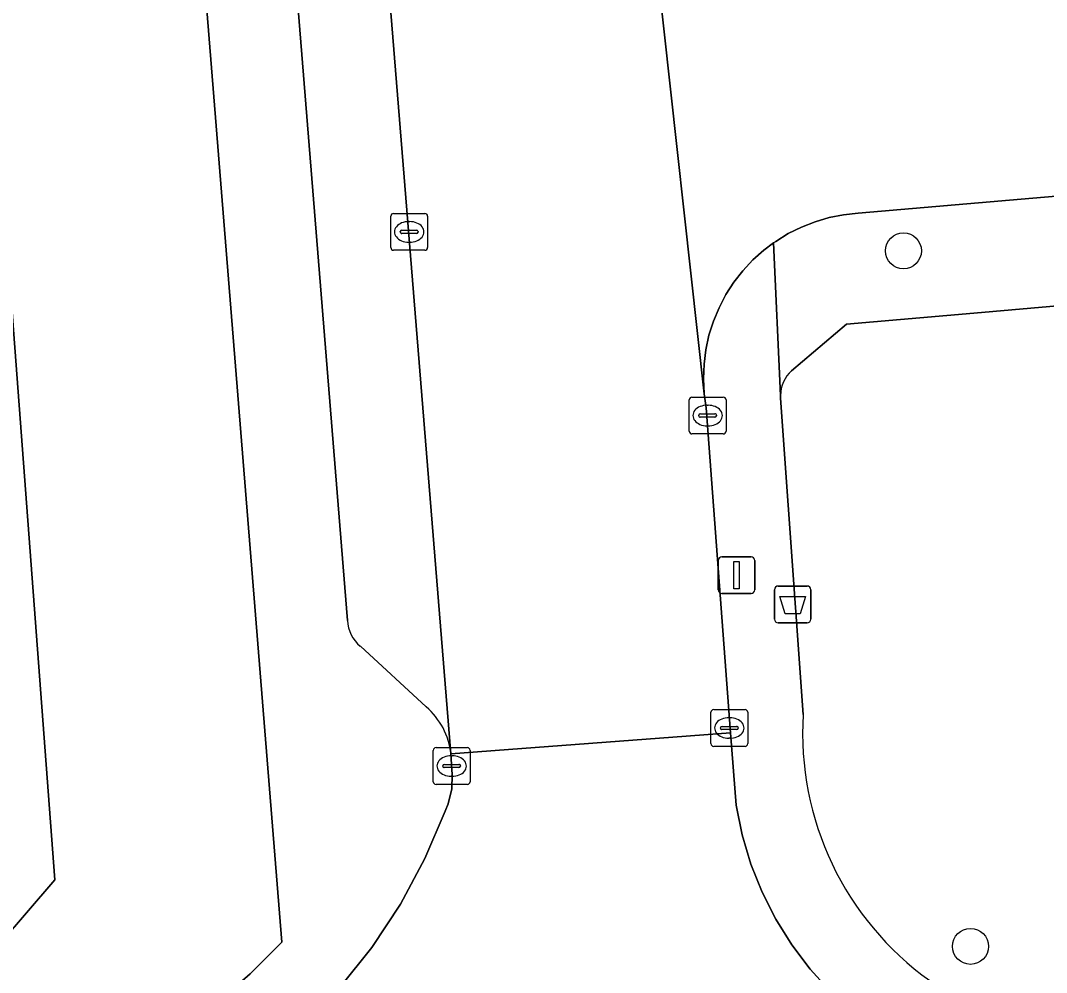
# Model space of a CAD drawing. Extents: x 157793 to 159380, y 380877 to 382313.
# Drawn here: x 158144.88 to 158172.77, y 381055 to 381080.87 of the extents above; entities that cross this region are included whole.
import ezdxf

# ---------------------------------------------------------------- set-up
doc = ezdxf.new("R2010")
doc.units = 0
for name, color, linetype in [('IMGEO_Afvalbak', 7, 'Continuous'), ('IMGEO_Boom', 7, 'Continuous'), ('IMGEO_Erf', 7, 'Continuous'), ('IMGEO_Kolk', 7, 'Continuous'), ('IMGEO_Lichtmast', 7, 'Continuous'), ('IMGEO_Pand', 7, 'Continuous'), ('IMGEO_Parkeervlak_open', 7, 'Continuous'), ('IMGEO_Rijbaan_lokaal_gesloten', 7, 'Continuous'), ('IMGEO_Voetpad_open', 7, 'Continuous')]:
    doc.layers.add(name, color=color, linetype=linetype)

msp = doc.modelspace()

# ---------------------------------------------------------------- linework, layer by layer
at = {"layer": 'IMGEO_Afvalbak'}
for p, q in [((158165.37, 381064.603), (158165.37, 381065.403)), ((158165.37, 381065.403), (158165.37, 381064.603)), ((158165.47, 381065.503), (158166.26, 381065.503)), ((158166.26, 381065.503), (158165.47, 381065.503)), ((158166.36, 381065.403), (158166.36, 381064.603)), ((158166.36, 381064.603), (158166.36, 381065.403)), ((158166.26, 381064.503), (158165.47, 381064.503)), ((158165.47, 381064.503), (158166.26, 381064.503))]:
    msp.add_line(p, q, dxfattribs=at)
msp.add_lwpolyline([(158165.513, 381065.217), (158166.217, 381065.217), (158166.068, 381064.747), (158165.662, 381064.747), (158165.513, 381065.217)], dxfattribs=at)
for centre, start, end in [((158165.47, 381065.403), 90, 180), ((158165.47, 381065.403), 90, 180), ((158166.26, 381065.403), 0, 90), ((158166.26, 381065.403), 360, 90), ((158165.47, 381064.603), 180, 270), ((158165.47, 381064.603), 180, 270), ((158166.26, 381064.603), 270, 0), ((158166.26, 381064.603), 270, 0)]:
    msp.add_arc(centre, 0.1, start, end, dxfattribs=at)
at = {"layer": 'IMGEO_Boom'}
for centre in [(158168.876, 381074.61), (158170.698, 381055.71)]:
    msp.add_circle(centre, 0.489, dxfattribs=at)
at = {"layer": 'IMGEO_Erf'}
msp.add_lwpolyline([(158136.463, 381097.75), (158131.868, 381097.404), (158132.4, 381090.342), (158143.27, 381091.162), (158145.808, 381057.515), (158136.441, 381046.621), (158131.456, 381046.245), (158106.652, 381044.375), (158105.86, 381054.876), (158077.173, 381052.713), (158072.661, 381112.544), (158072.644, 381112.772), (158069.247, 381157.823), (158069.746, 381157.861), (158069.025, 381167.434), (158128.412, 381171.913), (158133.397, 381172.289), (158134.119, 381162.716), (158134.418, 381162.738), (158137.795, 381117.958), (158134.959, 381117.688)], close=True, dxfattribs=at)
for points in [[(158150.213, 381054.177), (158151.122, 381054.959), (158151.977, 381055.822), (158149.076, 381091.874), (158147.913, 381107.409)], [(158197.853, 381075.053), (158190.893, 381074.499), (158184.748, 381074.01), (158184.733, 381074.138), (158170.787, 381072.921), (158167.333, 381072.619), (158165.831, 381071.354)], [(158165.533, 381070.684), (158165.534, 381070.609), (158166.153, 381062.014)]]:
    msp.add_lwpolyline(points, dxfattribs=at)
for centre, radius, start, end in [((158166.505, 381070.653), 0.972, 133.8701, 178.1732), ((158174.4, 381061.499), 8.263, 176.4265, 234.4197)]:
    msp.add_arc(centre, radius, start, end, dxfattribs=at)
at = {"layer": 'IMGEO_Kolk'}
for p, q in [((158154.942, 381074.701), (158154.942, 381075.553)), ((158155.017, 381075.627), (158155.869, 381075.627)), ((158155.43, 381075.407), (158155.455, 381075.407)), ((158155.943, 381075.553), (158155.943, 381074.701)), ((158155.201, 381075.121), (158155.201, 381075.133)), ((158155.244, 381075.17), (158155.642, 381075.17)), ((158155.685, 381075.133), (158155.685, 381075.121)), ((158155.639, 381075.084), (158155.241, 381075.084)), ((158155.453, 381074.847), (158155.428, 381074.847)), ((158155.869, 381074.627), (158155.017, 381074.627)), ((158163.054, 381069.71), (158163.054, 381070.562)), ((158163.129, 381070.636), (158163.981, 381070.636)), ((158163.542, 381070.416), (158163.567, 381070.416)), ((158164.055, 381070.562), (158164.055, 381069.71)), ((158163.313, 381070.13), (158163.313, 381070.142)), ((158163.751, 381070.093), (158163.353, 381070.093)), ((158163.356, 381070.179), (158163.754, 381070.179)), ((158163.797, 381070.142), (158163.797, 381070.13)), ((158163.565, 381069.856), (158163.54, 381069.856)), ((158163.981, 381069.636), (158163.129, 381069.636)), ((158163.644, 381061.219), (158163.644, 381062.071)), ((158163.719, 381062.145), (158164.571, 381062.145)), ((158164.645, 381062.071), (158164.645, 381061.219)), ((158164.132, 381061.925), (158164.157, 381061.925)), ((158163.903, 381061.639), (158163.903, 381061.651)), ((158164.341, 381061.602), (158163.943, 381061.602)), ((158163.946, 381061.688), (158164.344, 381061.688)), ((158164.387, 381061.651), (158164.387, 381061.639)), ((158164.155, 381061.365), (158164.13, 381061.365)), ((158156.096, 381060.185), (158156.096, 381061.037)), ((158156.171, 381061.111), (158157.023, 381061.111)), ((158156.584, 381060.891), (158156.609, 381060.891)), ((158157.097, 381061.037), (158157.097, 381060.185)), ((158164.571, 381061.145), (158163.719, 381061.145)), ((158156.355, 381060.605), (158156.355, 381060.617)), ((158156.398, 381060.654), (158156.796, 381060.654)), ((158156.839, 381060.617), (158156.839, 381060.605)), ((158156.793, 381060.568), (158156.395, 381060.568)), ((158156.607, 381060.331), (158156.582, 381060.331)), ((158157.023, 381060.111), (158156.171, 381060.111))]:
    msp.add_line(p, q, dxfattribs=at)
for points in [[(158154.942, 381074.701), (158154.942, 381075.553)], [(158155.017, 381075.627), (158155.869, 381075.627)], [(158155.943, 381075.553), (158155.943, 381074.701)], [(158155.869, 381074.627), (158155.017, 381074.627)], [(158163.054, 381069.71), (158163.054, 381070.562)], [(158163.129, 381070.636), (158163.981, 381070.636)], [(158164.055, 381070.562), (158164.055, 381069.71)], [(158163.981, 381069.636), (158163.129, 381069.636)], [(158163.644, 381061.219), (158163.644, 381062.071)], [(158163.719, 381062.145), (158164.571, 381062.145)], [(158164.645, 381062.071), (158164.645, 381061.219)], [(158156.096, 381060.185), (158156.096, 381061.037)], [(158156.171, 381061.111), (158157.023, 381061.111)], [(158157.097, 381061.037), (158157.097, 381060.185)], [(158164.571, 381061.145), (158163.719, 381061.145)], [(158157.023, 381060.111), (158156.171, 381060.111)]]:
    msp.add_lwpolyline(points, dxfattribs=at)
for centre, radius, start, end in [((158155.019, 381075.551), 0.0765, 91.552, 178.448), ((158155.019, 381075.551), 0.0765, 91.552, 178.448), ((158155.867, 381075.551), 0.0765, 1.552, 88.448), ((158155.867, 381075.551), 0.0765, 1.552, 88.448), ((158155.241, 381075.13), 0.0403, 85.8775, 175.7526), ((158155.238, 381075.12), 0.0366, 178.938, 274.7102), ((158155.642, 381075.127), 0.043, 264.8664, 352.4533), ((158155.646, 381075.132), 0.0386, 1.7309, 96.639), ((158155.019, 381074.703), 0.0765, 181.552, 268.448), ((158155.019, 381074.703), 0.0765, 181.552, 268.448), ((158155.867, 381074.703), 0.0765, 271.552, 358.448), ((158155.867, 381074.703), 0.0765, 271.552, 358.448), ((158163.131, 381070.56), 0.0765, 91.552, 178.448), ((158163.131, 381070.56), 0.0765, 91.552, 178.448), ((158163.979, 381070.56), 0.0765, 1.552, 88.448), ((158163.979, 381070.56), 0.0765, 1.552, 88.448), ((158163.353, 381070.139), 0.0403, 85.8775, 175.7526), ((158163.35, 381070.129), 0.0366, 178.938, 274.7102), ((158163.754, 381070.136), 0.043, 264.8664, 352.4533), ((158163.758, 381070.141), 0.0386, 1.7309, 96.639), ((158163.131, 381069.712), 0.0765, 181.552, 268.448), ((158163.131, 381069.712), 0.0765, 181.552, 268.448), ((158163.979, 381069.712), 0.0765, 271.552, 358.448), ((158163.979, 381069.712), 0.0765, 271.552, 358.448), ((158163.721, 381062.069), 0.0765, 91.552, 178.448), ((158163.721, 381062.069), 0.0765, 91.552, 178.448), ((158164.569, 381062.069), 0.0765, 1.552, 88.448), ((158164.569, 381062.069), 0.0765, 1.552, 88.448), ((158163.943, 381061.648), 0.0403, 85.8775, 175.7526), ((158163.94, 381061.638), 0.0366, 178.938, 274.7102), ((158164.344, 381061.645), 0.043, 264.8664, 352.4533), ((158164.348, 381061.65), 0.0386, 1.7309, 96.639), ((158163.721, 381061.221), 0.0765, 181.552, 268.448), ((158163.721, 381061.221), 0.0765, 181.552, 268.448), ((158164.569, 381061.221), 0.0765, 271.552, 358.448), ((158164.569, 381061.221), 0.0765, 271.552, 358.448), ((158156.173, 381061.035), 0.0765, 91.552, 178.448), ((158156.173, 381061.035), 0.0765, 91.552, 178.448), ((158157.021, 381061.035), 0.0765, 1.552, 88.448), ((158157.021, 381061.035), 0.0765, 1.552, 88.448), ((158156.395, 381060.614), 0.0403, 85.8775, 175.7526), ((158156.8, 381060.616), 0.0386, 1.7309, 96.639), ((158156.392, 381060.604), 0.0366, 178.938, 274.7102), ((158156.796, 381060.611), 0.043, 264.8664, 352.4533), ((158156.173, 381060.187), 0.0765, 181.552, 268.448), ((158156.173, 381060.187), 0.0765, 181.552, 268.448), ((158157.021, 381060.187), 0.0765, 271.552, 358.448), ((158157.021, 381060.187), 0.0765, 271.552, 358.448)]:
    msp.add_arc(centre, radius, start, end, dxfattribs=at)
for centre, major_axis, ratio, start_param, end_param in [((158155.429, 381075.127), (-0.387, 0.002), 0.722429, 4.712389, 7.853982), ((158155.454, 381075.127), (-0.39, 0.002), 0.717154, 1.570796, 4.712389), ((158163.541, 381070.136), (-0.387, 0.002), 0.722429, 4.712389, 7.853982), ((158163.566, 381070.136), (-0.39, 0.002), 0.717154, 1.570796, 4.712389), ((158164.131, 381061.645), (-0.387, 0.002), 0.722429, 4.712389, 7.853982), ((158164.156, 381061.645), (-0.39, 0.002), 0.717154, 1.570796, 4.712389), ((158156.583, 381060.611), (-0.387, 0.002), 0.722429, 4.712389, 7.853982), ((158156.608, 381060.611), (-0.39, 0.002), 0.717154, 1.570796, 4.712389)]:
    msp.add_ellipse(centre, major_axis=major_axis, ratio=ratio, start_param=start_param, end_param=end_param, dxfattribs=at)
at = {"layer": 'IMGEO_Lichtmast'}
for p, q in [((158163.844, 381065.398), (158163.844, 381066.198)), ((158163.844, 381066.198), (158163.844, 381065.398)), ((158163.944, 381066.298), (158164.734, 381066.298)), ((158164.734, 381066.298), (158163.944, 381066.298)), ((158164.834, 381066.198), (158164.834, 381065.398)), ((158164.834, 381065.398), (158164.834, 381066.198)), ((158164.734, 381065.298), (158163.944, 381065.298)), ((158163.944, 381065.298), (158164.734, 381065.298))]:
    msp.add_line(p, q, dxfattribs=at)
msp.add_lwpolyline([(158164.264, 381066.173), (158164.414, 381066.173), (158164.414, 381065.423), (158164.264, 381065.423), (158164.264, 381066.173)], dxfattribs=at)
for centre, start, end in [((158163.944, 381066.198), 90, 180), ((158163.944, 381066.198), 90, 180), ((158164.734, 381066.198), 0, 90), ((158164.734, 381066.198), 360, 90), ((158163.944, 381065.398), 180, 270), ((158163.944, 381065.398), 180, 270), ((158164.734, 381065.398), 270, 0), ((158164.734, 381065.398), 270, 0)]:
    msp.add_arc(centre, 0.1, start, end, dxfattribs=at)
at = {"layer": 'IMGEO_Pand'}
msp.add_lwpolyline([(158072.644, 381112.772), (158072.661, 381112.544), (158077.173, 381052.713), (158105.86, 381054.876), (158106.652, 381044.375), (158131.456, 381046.245), (158136.441, 381046.621), (158145.808, 381057.515), (158143.27, 381091.162), (158132.4, 381090.342), (158131.868, 381097.404), (158136.463, 381097.75), (158134.959, 381117.688)], close=True, dxfattribs=at)
at = {"layer": 'IMGEO_Parkeervlak_open'}
for points in [[(158156.578, 381060.941), (158154.179, 381090.5)], [(158151.986, 381086.576), (158153.767, 381064.564)], [(158154.114, 381063.867), (158155.902, 381062.221)]]:
    msp.add_lwpolyline(points, dxfattribs=at)
for centre, radius, start, end in [((158154.707, 381064.597), 0.941, 182.0297, 230.903), ((158154.609, 381060.719), 1.982, 6.4205, 49.2588)]:
    msp.add_arc(centre, radius, start, end, dxfattribs=at)
at = {"layer": 'IMGEO_Rijbaan_lokaal_gesloten'}
msp.add_lwpolyline([(158150.099, 381229.806), (158149.14, 381242.015), (158142.335, 381241.215), (158142.257, 381240.094), (158144.014, 381218.239), (158144.068, 381217.534), (158144.104, 381216.957), (158152.577, 381109.874), (158152.586, 381109.766), (158154.041, 381092.18), (158154.127, 381091.136), (158154.165, 381090.674), (158154.179, 381090.5), (158156.578, 381060.941), (158164.18, 381061.511), (158163.518, 381070.346), (158163.463, 381070.73), (158160.906, 381093.85), (158160.761, 381094.91), (158160.265, 381101.527)], close=True, dxfattribs=at)
for points in [[(158160.906, 381093.85), (158163.463, 381070.73), (158163.442, 381071.129), (158163.456, 381071.528), (158163.506, 381071.925), (158163.591, 381072.316), (158163.711, 381072.697), (158163.864, 381073.066), (158164.05, 381073.421), (158164.267, 381073.757), (158164.512, 381074.072), (158164.785, 381074.364), (158165.083, 381074.631), (158165.343, 381074.825), (158165.404, 381074.87), (158165.745, 381075.079), (158166.103, 381075.257), (158166.475, 381075.402), (158166.859, 381075.514), (158167.251, 381075.591), (158167.649, 381075.632), (158184.529, 381077.082)], [(158166.897, 381054.483), (158166.342, 381055.092), (158165.845, 381055.749), (158165.408, 381056.448), (158165.035, 381057.182), (158164.729, 381057.947), (158164.493, 381058.737), (158164.328, 381059.544), (158164.18, 381061.511), (158156.578, 381060.941), (158156.61, 381060.377), (158156.599, 381059.987), (158156.497, 381059.585), (158156.424, 381059.388), (158155.87, 381058.094), (158155.203, 381056.856), (158154.428, 381055.681), (158153.551, 381054.581)]]:
    msp.add_lwpolyline(points, dxfattribs=at)
at = {"layer": 'IMGEO_Voetpad_open'}
for points in [[(158154.179, 381090.5), (158154.165, 381090.674), (158154.127, 381091.136), (158154.041, 381092.18), (158149.076, 381091.874), (158151.977, 381055.822), (158151.122, 381054.959), (158150.213, 381054.177)], [(158153.767, 381064.564), (158151.986, 381086.576)], [(158184.529, 381077.082), (158167.649, 381075.632), (158167.251, 381075.591), (158166.859, 381075.514), (158166.475, 381075.402), (158166.103, 381075.257), (158165.745, 381075.079), (158165.404, 381074.87), (158165.343, 381074.825), (158165.533, 381070.684)], [(158165.831, 381071.354), (158167.333, 381072.619), (158170.787, 381072.921), (158184.733, 381074.138), (158184.529, 381077.082)], [(158166.153, 381062.014), (158165.534, 381070.609), (158165.533, 381070.684), (158165.343, 381074.825), (158165.083, 381074.631), (158164.785, 381074.364), (158164.512, 381074.072), (158164.267, 381073.757), (158164.05, 381073.421), (158163.864, 381073.066), (158163.711, 381072.697), (158163.591, 381072.316), (158163.506, 381071.925), (158163.456, 381071.528), (158163.442, 381071.129), (158163.463, 381070.73), (158163.518, 381070.346), (158164.18, 381061.511), (158164.328, 381059.544), (158164.493, 381058.737), (158164.729, 381057.947), (158165.035, 381057.182), (158165.408, 381056.448), (158165.845, 381055.749), (158166.342, 381055.092), (158166.897, 381054.483)], [(158155.902, 381062.221), (158154.114, 381063.867)], [(158153.551, 381054.581), (158154.428, 381055.681), (158155.203, 381056.856), (158155.87, 381058.094), (158156.424, 381059.388), (158156.497, 381059.585), (158156.599, 381059.987), (158156.61, 381060.377), (158156.578, 381060.941)]]:
    msp.add_lwpolyline(points, dxfattribs=at)
for centre, radius, start, end in [((158166.505, 381070.653), 0.972, 133.8701, 178.1732), ((158154.707, 381064.597), 0.941, 182.0297, 230.903), ((158154.609, 381060.719), 1.982, 6.4205, 49.2588), ((158174.4, 381061.499), 8.263, 176.4265, 234.4197)]:
    msp.add_arc(centre, radius, start, end, dxfattribs=at)

doc.saveas('drawing.dxf')
